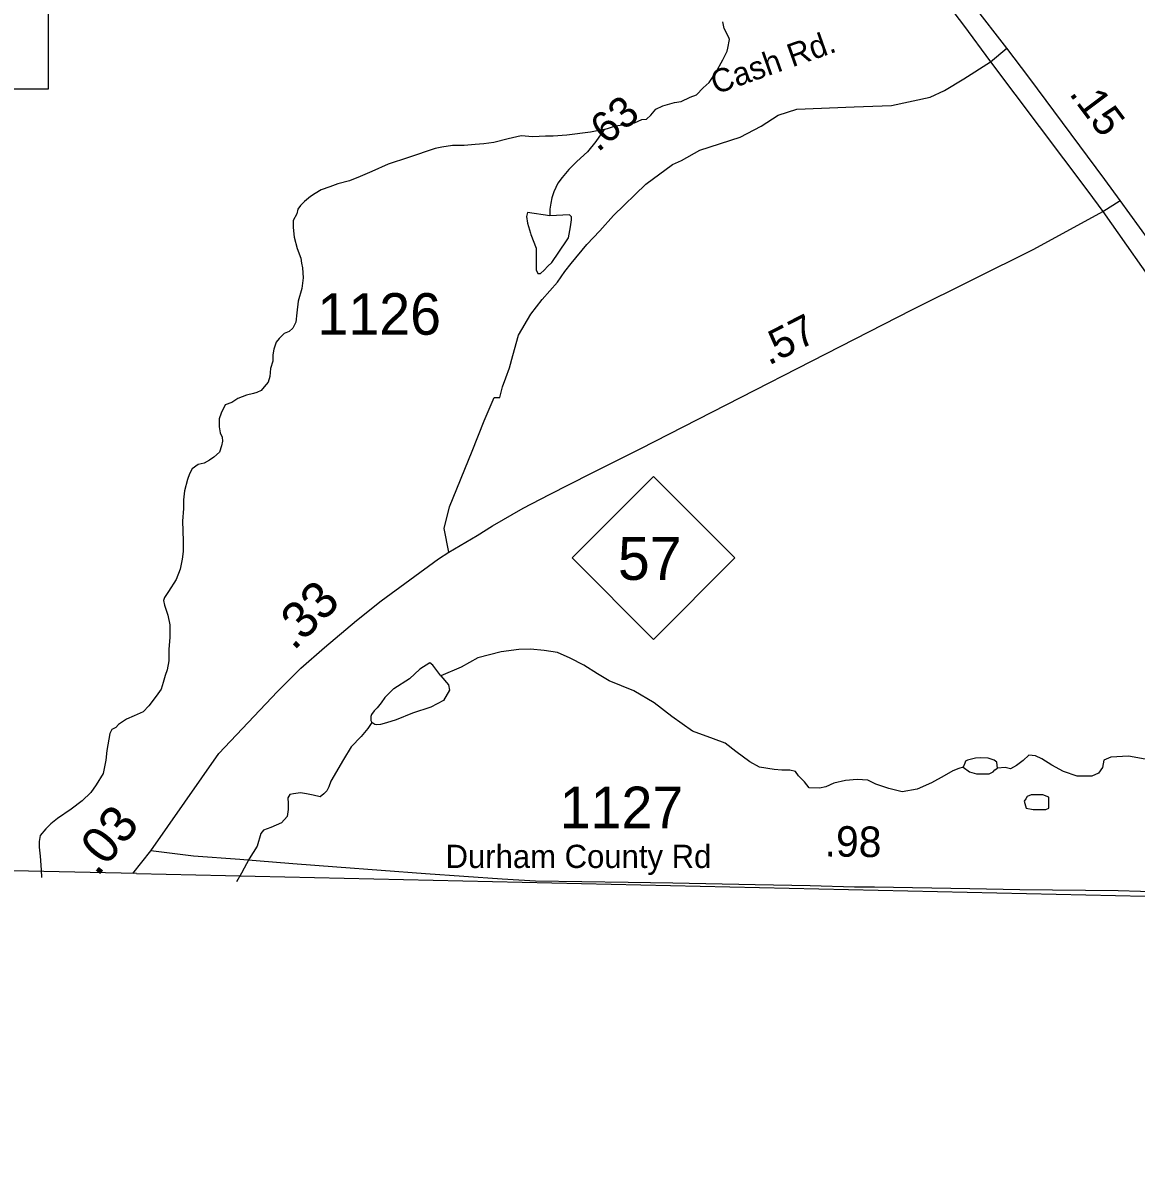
# Model space of a CAD drawing. Extents: x 1950930 to 2061844, y 904556 to 1017002.
# Drawn here: x 2014073 to 2018628, y 904796 to 909493 of the extents above; entities that cross this region are included whole.
import ezdxf

# ---------------------------------------------------------------- set-up
doc = ezdxf.new("R2010")
doc.units = 0
for name, color, linetype in [('Exist Boundary Political CountyLine', 7, 'Continuous'), ('Exist Hydrographic Creek Single Shore', 7, 'Continuous'), ('Exist Hydrographic Misc Water Feature', 7, 'Continuous'), ('Exist Road Primary NC Attributed', 7, 'Continuous'), ('Exist Road Primary NC Service Mileage Hundredths English Label', 7, 'Continuous'), ('Exist Road Primary NC Shield CELL', 7, 'Continuous'), ('Exist Road Primary NC Shield Number Label', 7, 'Continuous'), ('Exist Road Primary US Attributed', 7, 'Continuous'), ('Exist Road Primary US Mileage Hundredths English Label', 7, 'Continuous'), ('Exist Road Primary US Structure Standard Bridge CELL', 7, 'Continuous'), ('Exist Road Primary US Structure Standard Bridge Number Label', 7, 'Continuous'), ('Exist Road Secondary Type 41 Attributed', 7, 'Continuous'), ('Exist Road Secondary Type 51 Attributed', 7, 'Continuous'), ('Exist Road Secondary Type 51 Label', 7, 'Continuous'), ('Exist Road Secondary Type 51 Number Label', 7, 'Continuous')]:
    doc.layers.add(name, color=color, linetype=linetype)

msp = doc.modelspace()

# ---------------------------------------------------------------- linework, layer by layer
at = {"layer": 'Exist Boundary Political CountyLine'}
for points in [[(2014538, 906012.8), (1997082.5, 906396.5), (1993199.8, 906445.3), (1978988.5, 906730.2), (1974332.2, 906819.9), (1966688.7, 906863.1), (1954666.9, 907077.7)], [(2014538, 906012.8), (2027648.7, 905718.5), (2042302.5, 905308.4), (2050707.9, 905127.4), (2058297.2, 904795.7)]]:
    msp.add_lwpolyline(points, dxfattribs=at)
at = {"layer": 'Exist Hydrographic Creek Single Shore'}
for points in [[(2016451.3, 909057.6), (2016499.2, 909071.8), (2016551.2, 909079.8), (2016575.3, 909083.9), (2016605.2, 909097.8), (2016625.2, 909099.8), (2016643.1, 909115.9), (2016663.2, 909139.9), (2016691.1, 909153.9), (2016739.2, 909167.9), (2016767.1, 909171.9), (2016803.1, 909190), (2016829.1, 909199.8), (2016857.1, 909227.9), (2016881.1, 909250), (2016909, 909290), (2016937.1, 909342), (2016955, 909378.1), (2016957, 909390), (2016965, 909426.1), (2016961, 909434), (2016942.9, 909470), (2016936.9, 909498.1)], [(2016451.3, 909057.6), (2016395.2, 909045.8), (2016299.2, 909033.5), (2016243.3, 909029.5), (2016211.3, 909029.5), (2016159.2, 909027.6), (2016111.3, 909031.4), (2016059.2, 909019.5), (2015999.3, 909003.5), (2015959.2, 908999.3), (2015923.3, 908995.5), (2015879.2, 908991.4), (2015831.2, 908991.4), (2015787.3, 908985.3), (2015759.4, 908979.2), (2015651.4, 908943.3), (2015567.4, 908915.2), (2015501.4, 908885.1), (2015453.4, 908865.1), (2015409.4, 908847), (2015361.3, 908835), (2015329.5, 908823.1), (2015293.4, 908811), (2015269.5, 908794.9), (2015249.4, 908782.9), (2015225.4, 908763), (2015209.5, 908746.9), (2015197.6, 908731), (2015193.4, 908712.9), (2015179.4, 908684.9), (2015179.4, 908656.9), (2015183.6, 908616.8), (2015195.7, 908571), (2015209.6, 908530.9), (2015213.6, 908511), (2015217.6, 908490.9), (2015219.6, 908450.9), (2015213.7, 908407), (2015199.6, 908354.9), (2015193.8, 908307), (2015189.8, 908268.8), (2015177.7, 908244.9), (2015161.8, 908230.8), (2015141.9, 908222.8), (2015121.8, 908202.8), (2015109.7, 908186.9), (2015099.7, 908158.9), (2015095.8, 908135), (2015095.9, 908108.9), (2015085.9, 908078.9), (2015083.8, 908046.8), (2015075.9, 908022.9), (2015060, 908004.9), (2015047.8, 907988.9), (2015029.9, 907980.9), (2015016, 907976.8), (2014987.8, 907970.7), (2014951.9, 907956.7), (2014928, 907940.8), (2014900, 907930.8), (2014883.9, 907896.7), (2014876, 907872.8), (2014875.9, 907840.8), (2014880, 907816.7), (2014888.1, 907798.8), (2014889.9, 907782.7), (2014886.1, 907762.8), (2014878, 907736.8), (2014854.2, 907716.7), (2014836.1, 907704.6), (2014814.1, 907692.7), (2014790.2, 907686.8), (2014766.2, 907668.7), (2014754.2, 907648.7), (2014746.1, 907624.7), (2014734.1, 907578.7), (2014730.2, 907542.6), (2014730.2, 907506.6), (2014726.2, 907454.6), (2014728.3, 907374.6), (2014728.4, 907330.6), (2014724.3, 907298.6), (2014716.3, 907258.6), (2014700.4, 907216.7), (2014668.4, 907166.6), (2014652.5, 907142.7), (2014648.5, 907130.6), (2014652.4, 907110.7), (2014666.4, 907070.6), (2014674.6, 907030.6), (2014674.5, 906978.6), (2014670.5, 906930.7), (2014670.6, 906882.7), (2014662.6, 906846.6), (2014654.7, 906822.6), (2014646.7, 906794.6), (2014638.8, 906766.7)], [(2017920.8, 906448.6), (2017902.8, 906442.6), (2017878.8, 906432.7), (2017842.8, 906412.6), (2017790.8, 906384.5), (2017732.9, 906358.5), (2017670.8, 906346.6), (2017616.9, 906360.5), (2017562.9, 906378.4), (2017530.8, 906394.5), (2017486.9, 906398.4), (2017438.8, 906394.3), (2017390.7, 906382.3), (2017358.8, 906368.4), (2017332.9, 906362.3), (2017290.9, 906364.2), (2017270.8, 906388.2), (2017246.7, 906412.3), (2017234.9, 906430.2), (2017210.8, 906436.3), (2017178.8, 906436.1), (2017146.8, 906438.2), (2017086.8, 906448.2), (2017046.9, 906470), (2016990.7, 906512), (2016946.8, 906546.1), (2016898.8, 906564.1), (2016812.6, 906595.9), (2016728.6, 906655.8), (2016656.6, 906711.9), (2016572.5, 906759.9), (2016472.6, 906801.7), (2016424.6, 906829.7), (2016368.5, 906865.7), (2016312.5, 906893.6), (2016260.5, 906917.5), (2016206.5, 906925.6), (2016150.6, 906931.6), (2016102.6, 906929.6), (2016030.5, 906919.5), (2015934.6, 906895.4), (2015866.6, 906857.4), (2015782.7, 906821.4)], [(2014638.8, 906766.7), (2014618.8, 906738.5), (2014588.7, 906698.5), (2014564.6, 906674.6), (2014528.7, 906658.6), (2014496.8, 906644.6), (2014464.7, 906622.5), (2014452.7, 906610.5), (2014436.7, 906602.4), (2014428.8, 906586.4), (2014424.7, 906562.5), (2014416.8, 906516.4), (2014412.9, 906476.5), (2014400.8, 906422.5), (2014372.9, 906376.5), (2014351, 906344.4), (2014314.9, 906310.5), (2014271, 906276.4), (2014215, 906238.3), (2014186.9, 906216.3), (2014167.1, 906196.3), (2014143.1, 906168.4), (2014139, 906144.3), (2014139.1, 906120.3), (2014143.2, 906084.4), (2014147, 906028.3), (2014148.6, 905996.4)], [(2015500.7, 906631.1), (2015484.8, 906607), (2015456.7, 906573.2), (2015416.8, 906531), (2015384.8, 906479.1), (2015332.9, 906391.1), (2015324.8, 906367.1), (2015316.9, 906351.1), (2015304.9, 906339.1), (2015289, 906327), (2015260.9, 906333), (2015232.8, 906339), (2015208.9, 906342.9), (2015180.8, 906339.1), (2015165, 906337), (2015156.9, 906322.9), (2015159, 906298.9), (2015158.9, 906274.9), (2015154.9, 906247), (2015131, 906220.9), (2015087, 906201), (2015057, 906191), (2015047.1, 906176.8), (2015031, 906124.9), (2014999.1, 906072.8), (2014967.1, 906014.8), (2014946.8, 905978.6)], [(2018664.8, 906481.1), (2018596.6, 906493.1), (2018524.7, 906489), (2018496.6, 906477), (2018490.6, 906447.1), (2018474.7, 906423), (2018446.7, 906411), (2018386.7, 906411), (2018330.7, 906431), (2018282.8, 906457), (2018242.7, 906482.8), (2018216.8, 906494.9), (2018188.8, 906496.9), (2018166.7, 906474.8), (2018138.7, 906454.7), (2018114.8, 906440.8), (2018092.8, 906446.7), (2018060.7, 906444.7)]]:
    msp.add_lwpolyline(points, dxfattribs=at)
at = {"layer": 'Exist Hydrographic Misc Water Feature'}
for points in [[(2016451.3, 909057.6), (2016417.3, 909007.7), (2016383.2, 908965.6), (2016339.4, 908925.7), (2016307.3, 908893.5), (2016279.4, 908861.5), (2016261.3, 908837.7), (2016245.4, 908801.6), (2016237.3, 908777.6), (2016233.4, 908755.6), (2016229.3, 908731.5), (2016229.5, 908719.5), (2016229.4, 908703.5)], [(2016229.4, 908703.5), (2016137.4, 908717.6), (2016133.5, 908701.5), (2016137.5, 908673.6), (2016149.5, 908633.5), (2016151.4, 908627.5), (2016173.4, 908571.6), (2016173.6, 908519.6), (2016173.6, 908483.6), (2016179.5, 908467.5), (2016191.5, 908467.6), (2016205.6, 908481.6), (2016221.5, 908497.6), (2016237.6, 908513.5), (2016297.5, 908601.7), (2016305.5, 908613.5), (2016313.5, 908659.6), (2016317.5, 908687.7), (2016317.5, 908699.7), (2016309.5, 908707.7), (2016229.4, 908703.5)], [(2015782.7, 906821.4), (2015750.6, 906865.2), (2015738.6, 906875.3), (2015696.6, 906849.3), (2015654.6, 906809.2), (2015590.6, 906769.3), (2015588.7, 906767.1), (2015554.6, 906733.2), (2015538.8, 906711.2), (2015522.7, 906691.1), (2015510.7, 906679.1), (2015498.8, 906663.2), (2015496.8, 906655.2), (2015496.7, 906639.2), (2015500.7, 906631.1)], [(2015782.7, 906821.4), (2015814.5, 906785.3), (2015818.7, 906763.4), (2015794.6, 906721.3), (2015742.6, 906693.4), (2015666.7, 906669.3), (2015600.7, 906641.3), (2015560.7, 906629.3), (2015536.7, 906623.2), (2015520.7, 906621.1), (2015512.7, 906623.1), (2015500.7, 906631.1)], [(2018060.7, 906444.7), (2018058.8, 906468.8), (2018046.8, 906476.8), (2018022.7, 906484.7), (2017992.8, 906486.8), (2017970.7, 906484.6), (2017938.7, 906476.7), (2017930.7, 906472.6), (2017926.7, 906464.7), (2017920.8, 906448.6)], [(2017920.8, 906448.6), (2017946.8, 906428.7), (2017974.8, 906420.7), (2018002.8, 906420.7), (2018026.8, 906420.6), (2018042.8, 906428.7), (2018050.7, 906436.7), (2018060.7, 906444.7)], [(2018270.9, 906297), (2018270.9, 906324.8), (2018246.9, 906334.9), (2018226.9, 906334.9), (2018198.9, 906334.9), (2018182.7, 906328.8), (2018176.7, 906318.9), (2018170.7, 906308.9), (2018178.8, 906280.9), (2018206.8, 906274.9), (2018258.8, 906274.8), (2018270.8, 906281), (2018270.9, 906297)]]:
    msp.add_lwpolyline(points, dxfattribs=at)
at = {"layer": 'Exist Road Primary NC Attributed'}
msp.add_line((2014522.8, 906013.1), (2014596.2, 906105.3), dxfattribs=at)
for points in [[(2018492.4, 908721.8), (2018563.3, 908767)], [(2015815.6, 907327.5), (2015931.7, 907395.9), (2015995.2, 907435), (2016119.5, 907507.8), (2016228.3, 907563.9), (2016396.5, 907649.7), (2016601.3, 907752.7), (2017710.9, 908319.7), (2018210.1, 908567.8), (2018492.4, 908721.8)], [(2014596.2, 906105.3), (2014874, 906504.6), (2015114.3, 906757.4), (2015209.9, 906853.1), (2015306.7, 906937.7), (2015437.8, 907048.3), (2015538.4, 907129.1), (2015774.1, 907300.6), (2015815.6, 907327.5)]]:
    msp.add_lwpolyline(points, dxfattribs=at)
at = {"layer": 'Exist Road Primary NC Shield CELL'}
msp.add_lwpolyline([(2016320.7, 907304.2), (2016653.7, 907637.2), (2016986.7, 907304.2), (2016653.7, 906971.2)], close=True, dxfattribs=at)
at = {"layer": 'Exist Road Primary US Attributed'}
for points in [[(2016415.3, 912395.7), (2016416.5, 912307.1), (2016418.9, 912201.9), (2016426.1, 912096.6), (2016451.2, 911935.1), (2016469.1, 911829.8), (2016496.1, 911694.6), (2016538.4, 911572.2), (2016612.1, 911359.7), (2016689.2, 911191), (2016762.2, 911063), (2016921.9, 910816.6), (2017030.8, 910669.5), (2017296.7, 910319.4), (2017462.1, 910097.4), (2017693.2, 909785.8), (2017921.7, 909484.3), (2018031.7, 909334)], [(2018098.9, 909390.2), (2017961.4, 909567.4), (2017754.7, 909873.1), (2017517.3, 910174.8), (2017349.2, 910395.9), (2017128.3, 910683.3), (2016977.8, 910896.4), (2016856.6, 911082.3), (2016765.8, 911241.3), (2016697, 911398), (2016621.7, 911596.6), (2016569.6, 911790.3), (2016543.3, 911937.5), (2016524.2, 912078.6), (2016511, 912228.2), (2016507.4, 912300), (2016507.4, 912389.7)], [(2018563.3, 908767), (2018500.3, 908852.5), (2018188.7, 909271.7), (2018098.9, 909390.2)], [(2018031.7, 909334), (2018430.1, 908804.9), (2018492.4, 908721.8)], [(2019889.4, 905917.3), (2019873.8, 906026.5), (2019851.9, 906095.7), (2019801.1, 906239.9), (2019667.3, 906560.1), (2019486.5, 906973.1), (2019338.6, 907325), (2019176.7, 907692.8), (2019052.7, 907984.9), (2018984.8, 908125.4), (2018901.1, 908279.4), (2018721.5, 908548.2), (2018563.3, 908767)], [(2018492.4, 908721.8), (2018747, 908359), (2018916, 908076.1), (2018970.4, 907957.3), (2019098.2, 907644.6), (2019264.1, 907277.4), (2019446.1, 906852.5), (2019629.9, 906406.2), (2019718.1, 906166.1), (2019758.4, 906019.9), (2019774.3, 905958.8), (2019785.9, 905908.7)]]:
    msp.add_lwpolyline(points, dxfattribs=at)
at = {"layer": 'Exist Road Primary US Structure Standard Bridge Number Label'}
msp.add_lwpolyline([(2011599.3, 910751), (2014175.8, 910751), (2014175.8, 909221.8), (2011599.3, 909221.8)], close=True, dxfattribs=at)
at = {"layer": 'Exist Road Secondary Type 41 Attributed'}
for points in [[(2018031.7, 909334), (2018098.9, 909390.2)], [(2015815.6, 907327.5), (2015796.1, 907425.2), (2015818.1, 907513.2), (2015910.9, 907740.5), (2015959.8, 907865.1), (2016001.4, 907960.5), (2016023.9, 907961.4), (2016035.4, 908004.3), (2016048.6, 908040.6), (2016063.5, 908081.8), (2016078.3, 908133), (2016101.5, 908215.4), (2016151.7, 908302.1), (2016197.8, 908361.5), (2016260.5, 908432.5), (2016290.5, 908476.9), (2016316.5, 908509), (2016380.2, 908586.1), (2016433.9, 908642.3), (2016490.1, 908705.9), (2016622.1, 908833), (2016731.6, 908913.9), (2016767.4, 908929.9), (2016843.3, 908972.8), (2017008.3, 909026), (2017094.3, 909070.6), (2017163.5, 909116.5), (2017239.2, 909140.9), (2017473.9, 909150.7), (2017627.8, 909155.6), (2017785.9, 909190.2), (2017843.6, 909216.6), (2017922.9, 909264.3), (2018031.7, 909334)]]:
    msp.add_lwpolyline(points, dxfattribs=at)
at = {"layer": 'Exist Road Secondary Type 51 Attributed'}
msp.add_lwpolyline([(2019785.9, 905908.7), (2019661.2, 905906.3), (2019098.5, 905926.5), (2018919.8, 905931.3), (2018555, 905942.3), (2018151.8, 905946), (2017947.7, 905949.7), (2017557.3, 905957), (2017475.4, 905957), (2017295.1, 905962.5), (2017069.4, 905966.8), (2016732.7, 905973.5), (2016549.1, 905975.9), (2016170, 905982.1), (2016033.4, 905989.4), (2015720.6, 906012), (2015357.7, 906038.9), (2015177.7, 906052.9), (2014960.8, 906070), (2014770.5, 906083.5), (2014596.2, 906105.3)], dxfattribs=at)

# ---------------------------------------------------------------- texts
at = {"layer": 'Exist Road Primary NC Service Mileage Hundredths English Label'}
for s, height, rotation, p in [('.57', 125, 27.0676, (2017125, 908090.5)), ('.33', 150, 45.0243, (2015180.7, 906921.7)), ('.03', 150, 50.4737, (2014377.5, 905996.5))]:
    msp.add_text(s, height=height, rotation=rotation, dxfattribs=at).set_placement(p)
at = {"layer": 'Exist Road Primary NC Shield Number Label'}
msp.add_text('57', height=175, dxfattribs=at).set_placement((2016507.8, 907214.4))
at = {"layer": 'Exist Road Primary US Mileage Hundredths English Label'}
msp.add_text('.15', height=125, rotation=307.0112, dxfattribs=at).set_placement((2018351.3, 909203.8))
at = {"layer": 'Exist Road Primary US Structure Standard Bridge CELL'}
for s, rotation, p in [('.63', 39.6346, (2016425.4, 908961.7)), ('.98', 359.1924, (2017353, 906083))]:
    msp.add_text(s, height=125, rotation=rotation, dxfattribs=at).set_placement(p)
at = {"layer": 'Exist Road Secondary Type 51 Label'}
msp.add_text('Cash Rd.', height=95, rotation=19.5159, dxfattribs=at).set_placement((2016908.1, 909200.3))
msp.add_text('Durham County Rd', height=95, dxfattribs=at).set_placement((2015802.6, 906035.7))
at = {"layer": 'Exist Road Secondary Type 51 Number Label'}
for s, p in [('1126', (2015278.2, 908217.6)), ('1127', (2016269.4, 906198.6))]:
    msp.add_text(s, height=170, dxfattribs=at).set_placement(p)

doc.saveas('drawing.dxf')
